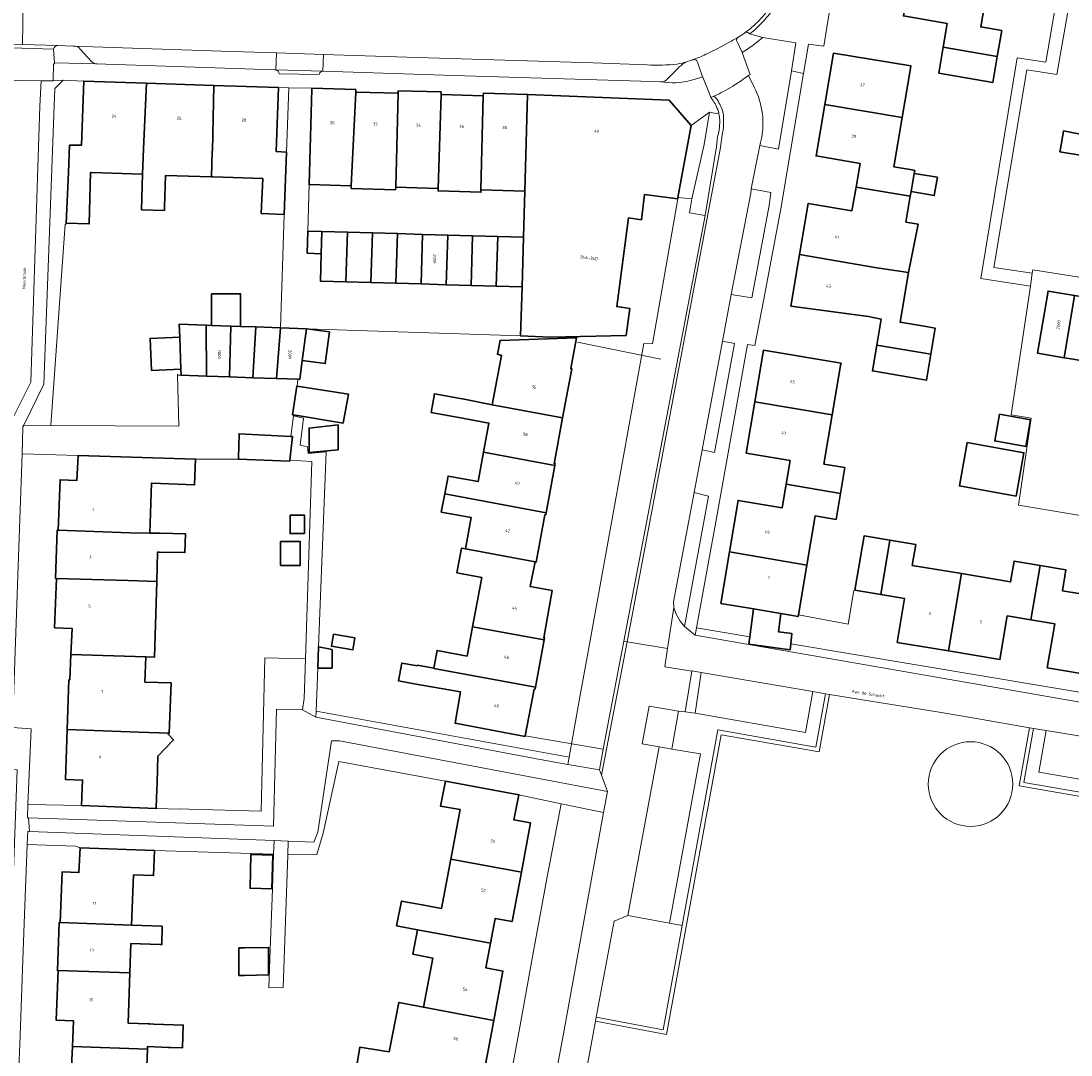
# Model space of a CAD drawing. Header units: metres. Extents: x 197700 to 204338, y 317132 to 325229.
# Tile 1032 of 1056: x 199210 to 199334, y 321686 to 321808. Entities that reach past the tile are written whole.
import ezdxf
from ezdxf.enums import TextEntityAlignment as Align

# ---------------------------------------------------------------- set-up
doc = ezdxf.new("R2010")
doc.units = ezdxf.units.M
for name, color, linetype, lineweight in [('B-WE-GR-BEPLANTING_CULTUUR_BODEMBEDEKKER-GV', 90, 'Continuous', 18), ('B-WE-GR-BEPLANTING_CULTUUR_HEESTERS-GV', 90, 'Continuous', 18), ('B-WE-GR-GROENVOORZIENING-GV', 80, 'Continuous', 18), ('B-WE-IE-TERREINAFSCHEIDING_KUNSTMATIG_HEKWERK-G', 20, 'IE-TERREINAFSCHEIDING-KUNSTMATIG', 18), ('B-WE-OG-BEBOUWING-GV', 7, 'Continuous', 35), ('B-WE-OG-BEBOUWING-T18', 10, 'Continuous', 18), ('B-WE-OG-TERREIN_ERF-GV', 7, 'Continuous', 18), ('B-WE-OG-TOPOGRAFIE-T18', 10, 'Continuous', 18), ('B-WE-VH-VERHARDING_ASFALT-GV', 252, 'Continuous', 18), ('B-WE-VH-VERHARDING_BETONSTRAATSTEEN-GV', 252, 'Continuous', 18), ('B-WE-VH-VERHARDING_TEGEL-GV', 252, 'Continuous', 18)]:
    doc.layers.add(name, color=color, linetype=linetype, lineweight=lineweight)
doc.styles.add('NLCS-ISO-M200-T18', font='NLCS-ISO.ttf', dxfattribs={"height": 0.36})
doc.linetypes.add('IE-TERREINAFSCHEIDING-KUNSTMATIG', pattern='A,4,[82,NLCS.SHX,S=0.75,R=90,X=0,Y=0],4,-2', length=10)

msp = doc.modelspace()

# ---------------------------------------------------------------- linework, layer by layer
at = {"layer": 'B-WE-GR-BEPLANTING_CULTUUR_BODEMBEDEKKER-GV'}
for points in [[(199293.673, 321776.018), (199296.087, 321775.61), (199298.15, 321786.51), (199298.359, 321788.071), (199296.038, 321788.487), (199296.028, 321788.436), (199295.966, 321787.986)], [(199286.38, 321701.661), (199287.856, 321701.392), (199292.068, 321724.528), (199303.647, 321722.499), (199304.788, 321728.807), (199303.307, 321729.049), (199302.437, 321724.234), (199289.402, 321726.516), (199288.206, 321726.657), (199287.445, 321726.753), (199286.66, 321722.249), (199290.03, 321721.707)], [(199286.66, 321722.249), (199287.445, 321726.753), (199283.958, 321727.342), (199283.125, 321722.87), (199285.129, 321722.522)], [(199329.412, 321724.708), (199328.266, 321718.322), (199343.168, 321715.747), (199344.227, 321722.189), (199341.699, 321722.672), (199340.871, 321717.666), (199330.009, 321719.543), (199330.891, 321724.455)]]:
    msp.add_lwpolyline(points, close=True, dxfattribs=at)
at = {"layer": 'B-WE-GR-BEPLANTING_CULTUUR_HEESTERS-GV'}
for points in [[(199297.389, 321806.38, -0.0388853), (199294.964, 321804.613)], [(199296.385, 321800.505, -0.0879579), (199297.351, 321797.325)], [(199297.351, 321797.325, -0.0659408), (199297.31, 321794.944)], [(199297.31, 321794.944, -0.0417484), (199297.053, 321793.63)], [(199326.953, 321718.125, 1), (199316.953, 321718.125)], [(199316.953, 321718.125, -1), (199326.953, 321718.125)], [(199316.953, 321718.125, 1), (199326.953, 321718.125)], [(199326.953, 321718.125, -1), (199316.953, 321718.125)]]:
    msp.add_lwpolyline(points, format="xyb", dxfattribs=at)
for points in [[(199297.053, 321793.63), (199299.27, 321793.17), (199300.769, 321802.465), (199301.3, 321805.755), (199297.389, 321806.38)], [(199294.964, 321804.613), (199295.68, 321802.626), (199295.905, 321802), (199295.761, 321801.916), (199295.703, 321801.885), (199296.385, 321800.505)], [(199336.987, 321677.074), (199342.923, 321711.175), (199343.579, 321715.168), (199327.685, 321717.915), (199328.919, 321724.792), (199322.643, 321725.866), (199318.482, 321726.577), (199305.281, 321728.727), (199304.051, 321721.921), (199292.471, 321723.949), (199286.018, 321688.502), (199277.623, 321690.077), (199274.972, 321675.783)]]:
    msp.add_lwpolyline(points, dxfattribs=at)
for points in [[(199213.238, 321760.515), (199214.922, 321784.33), (199215.04, 321784.325), (199215.045, 321784.423), (199215.324, 321790.442), (199215.44, 321793.64), (199216.868, 321793.672), (199217.119, 321801.231), (199214.679, 321801.353), (199213.694, 321800.36), (199213.597, 321797.261), (199212.414, 321765.401), (199210.034, 321760.561)], [(199290.211, 321757.64), (199291.669, 321757.306), (199294.053, 321770.198), (199292.611, 321770.473)], [(199288.123, 321736.753), (199290.573, 321750), (199290.975, 321752.161), (199289.268, 321752.595), (199286.852, 321739.676), (199286.881, 321739.018), (199287.12, 321738.272), (199287.611, 321737.392)], [(199210.595, 321714.143), (199239.543, 321713.157), (199239.907, 321726.991), (199242.967, 321726.915), (199243.183, 321728.226), (199243.332, 321732.923), (199238.529, 321733.033), (199238.099, 321714.912), (199229.532, 321715.17), (199228.532, 321715.2), (199228.53, 321715.15), (199225.68, 321715.252), (199225.68, 321715.25), (199216.87, 321715.58), (199210.523, 321715.707), (199210.457, 321714.148)], [(199244.594, 321726.758), (199244.566, 321726.034), (199271.058, 321721.023), (199274.338, 321720.453), (199274.496, 321721.314)], [(199241.232, 321709.762), (199241.299, 321709.759), (199244.677, 321709.793), (199245.402, 321712.31), (199247.272, 321720.809), (199259.88, 321718.47), (199268.56, 321716.86), (199273.568, 321715.803), (199278.575, 321714.745), (199279.026, 321717.235), (199247.359, 321723.228), (199246.393, 321723.219), (199244.804, 321712.421), (199244.307, 321711.273), (199241.289, 321711.386)], [(199216.154, 321710.776), (199216.69, 321710.6), (199225.49, 321710.29), (199239.569, 321709.826), (199239.629, 321711.448), (199210.69, 321712.534), (199210.495, 321712.541), (199210.437, 321710.994)]]:
    msp.add_lwpolyline(points, close=True, dxfattribs=at)
at = {"layer": 'B-WE-GR-GROENVOORZIENING-GV'}
for points in [[(199214.072, 321805.436, 0.3362227), (199213.53, 321804.992)], [(199216.692, 321805.021, 0.2186613), (199216.147, 321805.349)], [(199218.689, 321803.257, -0.1958709), (199218.048, 321803.563)], [(199288.364, 321803.499, 0.096922), (199287.834, 321803.171)], [(199289.097, 321803.743, -0.0192385), (199288.364, 321803.499)], [(199289.668, 321803.485, 0.4427585), (199289.229, 321803.774)], [(199287.834, 321803.171, 0.0231), (199287.421, 321802.808)], [(199286.017, 321801.393, -0.208739), (199285.303, 321801.154)], [(199285.303, 321801.154, 0.113664), (199288.964, 321801.354)], [(199288.964, 321801.354, 0.0127723), (199290.28, 321801.721)]]:
    msp.add_lwpolyline(points, format="xyb", dxfattribs=at)
for points in [[(199213.53, 321804.992), (199213.662, 321803.386), (199218.689, 321803.257)], [(199216.147, 321805.349), (199215.878, 321805.374), (199214.072, 321805.436)], [(199218.048, 321803.563), (199216.692, 321805.021)], [(199289.229, 321803.774), (199289.134, 321803.757), (199289.097, 321803.743)], [(199290.28, 321801.721), (199289.668, 321803.485)], [(199287.421, 321802.808), (199286.017, 321801.393)]]:
    msp.add_lwpolyline(points, dxfattribs=at)
for points in [[(199289.017, 321731.458), (199288.206, 321726.657), (199289.402, 321726.516), (199290.092, 321731.324), (199289.025, 321731.503)], [(199287.856, 321701.392), (199285.616, 321689.086), (199277.714, 321690.568), (199277.623, 321690.077), (199286.018, 321688.502), (199292.471, 321723.949), (199304.051, 321721.921), (199305.281, 321728.727), (199304.788, 321728.807), (199303.647, 321722.499), (199292.068, 321724.528)], [(199329.412, 321724.708), (199328.919, 321724.792), (199327.685, 321717.915), (199343.579, 321715.168), (199344.718, 321722.095), (199344.227, 321722.189), (199343.168, 321715.747), (199328.266, 321718.322)], [(199281.43, 321702.588), (199279.82, 321701.923), (199277.714, 321690.568), (199285.616, 321689.086), (199287.856, 321701.392), (199286.38, 321701.661)]]:
    msp.add_lwpolyline(points, close=True, dxfattribs=at)
at = {"layer": 'B-WE-IE-TERREINAFSCHEIDING_KUNSTMATIG_HEKWERK-G'}
for points in [[(199213.238, 321760.515), (199214.922, 321784.33)], [(199275.47, 321770.38), (199285.333, 321768.355)], [(199228.214, 321766.576), (199228.217, 321766.461)], [(199228.217, 321766.461), (199228.35, 321760.43)], [(199242.332, 321765.168), (199242.43, 321765.978)], [(199241.609, 321759.21), (199241.906, 321761.654)], [(199241.906, 321761.654), (199241.919, 321761.76)], [(199228.35, 321760.43), (199213.238, 321760.515)], [(199209.82, 321757.174), (199216.44, 321756.96)], [(199301.605, 321738.138), (199307.499, 321737.011), (199308.162, 321741.028)], [(199269.306, 321723.842), (199278.514, 321722.25)], [(199210.437, 321710.994), (199216.154, 321710.776)]]:
    msp.add_lwpolyline(points, dxfattribs=at)
at = {"layer": 'B-WE-OG-BEBOUWING-GV'}
for points in [[(199318.733, 321805.23), (199325.121, 321804.15), (199325.64, 321807.21), (199323.17, 321807.63), (199324.155, 321813.451), (199315.045, 321815.001), (199314.01, 321808.93), (199319.2, 321808.03)], [(199304.724, 321798.451), (199313.867, 321796.93), (199313.869, 321796.939), (199314.852, 321802.731), (199314.86, 321802.781), (199314.9, 321803.02), (199305.75, 321804.53)], [(199325.121, 321804.15), (199318.733, 321805.23), (199318.22, 321802.16), (199324.6, 321801.08)], [(199217.929, 321790.412), (199218.022, 321790.411), (199224.068, 321790.237), (199224.18, 321793.24), (199224.517, 321800.985), (199217.119, 321801.231), (199216.868, 321793.672), (199215.44, 321793.64), (199215.324, 321790.442), (199215.045, 321784.423), (199217.762, 321784.349)], [(199224.18, 321793.24), (199224.068, 321790.237), (199223.946, 321786.02), (199226.662, 321785.942), (199226.674, 321786.368), (199226.78, 321790.06), (199232.22, 321789.904), (199232.28, 321793), (199232.34, 321793), (199232.51, 321800.72), (199224.517, 321800.985)], [(199240.82, 321785.48), (199241.08, 321792.85), (199239.874, 321792.896), (199240.125, 321800.468), (199232.51, 321800.72), (199232.34, 321793), (199232.28, 321793), (199232.22, 321789.904), (199232.418, 321789.898), (199238.27, 321789.73), (199238.09, 321785.58)], [(199249.279, 321800.233), (199244.08, 321800.38), (199244.077, 321800.287), (199243.76, 321789), (199248.75, 321788.851), (199249.265, 321799.933)], [(199248.736, 321788.551), (199253.985, 321788.394), (199253.993, 321788.694), (199254.282, 321799.791), (199249.265, 321799.933), (199248.75, 321788.851)], [(199253.993, 321788.694), (199259.016, 321788.544), (199259.352, 321799.648), (199259.361, 321799.949), (199254.29, 321800.092), (199254.282, 321799.791)], [(199259.016, 321788.544), (199259.007, 321788.244), (199264.069, 321788.093), (199264.076, 321788.393), (199264.353, 321799.507), (199259.352, 321799.648)], [(199264.076, 321788.393), (199269.255, 321788.238), (199269.58, 321799.66), (199264.36, 321799.807), (199264.353, 321799.507)], [(199269.58, 321799.66), (199269.255, 321788.238), (199269.1, 321782.79), (199268.93, 321776.9), (199268.76, 321771.11), (199272.261, 321770.969), (199281.24, 321771.16), (199281.66, 321774.36), (199280.12, 321774.57), (199281.5, 321785.06), (199283.05, 321784.85), (199283.41, 321787.82), (199287.34, 321787.3), (199287.368, 321787.457), (199288.91, 321795.98), (199286.832, 321798.37), (199286.31, 321798.97)], [(199304.724, 321798.451), (199303.7, 321792.38), (199308.89, 321791.5), (199308.414, 321788.699), (199314.83, 321787.62), (199314.924, 321788.172), (199315.29, 321790.327), (199315.35, 321790.68), (199315.07, 321790.729), (199312.88, 321791.11), (199313.867, 321796.93)], [(199333.947, 321795.152), (199332.954, 321795.334), (199332.616, 321793.436), (199332.519, 321792.856), (199334.905, 321792.459), (199334.994, 321792.983), (199335.345, 321794.895)], [(199315.29, 321790.327), (199314.924, 321788.172), (199317.665, 321787.706), (199318.04, 321789.86)], [(199308.414, 321788.699), (199307.94, 321785.91), (199302.76, 321786.78), (199301.743, 321780.749), (199310.857, 321779.141), (199314.622, 321778.604), (199315.749, 321784.337), (199314.31, 321784.56), (199314.83, 321787.62)], [(199245.26, 321783.44), (199243.614, 321783.485), (199243.543, 321780.872), (199245.188, 321780.827)], [(199248.12, 321777.503), (199248.28, 321783.358), (199245.26, 321783.44), (199245.188, 321780.827), (199245.1, 321777.59)], [(199251.07, 321777.417), (199251.24, 321783.277), (199248.28, 321783.358), (199248.12, 321777.503)], [(199254.03, 321777.331), (199254.2, 321783.196), (199251.24, 321783.277), (199251.07, 321777.417)], [(199254.2, 321783.196), (199254.03, 321777.331), (199256.99, 321777.246), (199257.17, 321783.115)], [(199257.17, 321783.115), (199256.99, 321777.246), (199259.95, 321777.16), (199260.16, 321783.034)], [(199262.91, 321777.074), (199263.09, 321782.954), (199260.16, 321783.034), (199259.95, 321777.16)], [(199265.87, 321776.989), (199266.06, 321782.873), (199263.09, 321782.954), (199262.91, 321777.074)], [(199266.06, 321782.873), (199265.87, 321776.989), (199268.93, 321776.9), (199269.1, 321782.79)], [(199300.71, 321774.62), (199309.891, 321773.41), (199311.37, 321773.1), (199310.864, 321770.029), (199317.264, 321768.949), (199317.78, 321772.02), (199316.458, 321772.243), (199313.631, 321772.719), (199314.622, 321778.604), (199310.857, 321779.141), (199301.743, 321780.749)], [(199232.22, 321776.083), (199232.22, 321772.358), (199234.515, 321772.273), (199235.644, 321772.231), (199235.652, 321776.083)], [(199334.262, 321775.878), (199331.122, 321776.408), (199329.883, 321769.062), (199333.02, 321768.533)], [(199336.106, 321768.013), (199337.347, 321775.358), (199334.262, 321775.878), (199333.02, 321768.533), (199334.077, 321768.355)], [(199228.64, 321766.47), (199231.618, 321766.364), (199231.597, 321772.381), (199228.41, 321772.5), (199228.468, 321770.971), (199228.613, 321767.19)], [(199231.618, 321766.364), (199234.366, 321766.266), (199234.515, 321772.273), (199232.22, 321772.358), (199231.597, 321772.381)], [(199234.366, 321766.266), (199237.114, 321766.168), (199237.462, 321772.163), (199235.644, 321772.231), (199234.515, 321772.273)], [(199237.114, 321766.168), (199239.892, 321766.069), (199240.392, 321772.054), (199237.462, 321772.163)], [(199240.392, 321772.054), (199239.892, 321766.069), (199242.43, 321765.978), (199242.66, 321765.97), (199242.954, 321768.189), (199243.45, 321771.94)], [(199242.954, 321768.189), (199245.658, 321767.832), (199246.154, 321771.582), (199243.45, 321771.94)], [(199228.468, 321770.971), (199224.967, 321770.815), (199225.136, 321767.035), (199228.613, 321767.19)], [(199265.42, 321762.96), (199273.731, 321761.403), (199274.8, 321767.23), (199274.69, 321767.24), (199275.38, 321770.89), (199266.34, 321770.58), (199266.03, 321768.94), (199266.49, 321768.8)], [(199317.264, 321768.949), (199310.864, 321770.029), (199310.36, 321766.97), (199316.75, 321765.89)], [(199296.45, 321763.33), (199305.607, 321761.78), (199306.596, 321767.609), (199306.64, 321767.87), (199297.47, 321769.41)], [(199242.332, 321765.168), (199242.325, 321765.169), (199241.793, 321761.781), (199241.919, 321761.76), (199247.78, 321760.804), (199248.404, 321764.239)], [(199264.384, 321757.361), (199272.809, 321755.784), (199272.85, 321756.01), (199272.74, 321756), (199273.731, 321761.403), (199265.42, 321762.96), (199261.885, 321763.667), (199261.864, 321763.671), (199258.582, 321764.269), (199258.179, 321762.058), (199260.555, 321761.625), (199261.46, 321761.46), (199265.02, 321760.8)], [(199296.45, 321763.33), (199295.43, 321757.25), (199300.62, 321756.37), (199300.145, 321753.569), (199306.564, 321752.481), (199307.08, 321755.56), (199304.62, 321755.96), (199305.607, 321761.78)], [(199325.384, 321761.843), (199324.818, 321758.697), (199328.488, 321758.037), (199329.054, 321761.182)], [(199247.206, 321760.584), (199243.749, 321760.219), (199243.749, 321757.313), (199247.206, 321757.656)], [(199241.609, 321759.21), (199235.48, 321759.54), (199235.424, 321756.708), (199235.42, 321756.53), (199241.46, 321756.31), (199241.474, 321756.431), (199241.8, 321759.2)], [(199272.809, 321755.784), (199264.384, 321757.361), (199263.74, 321753.88), (199260.18, 321754.54), (199259.788, 321752.428), (199271.778, 321750.174)], [(199321.569, 321758.503), (199320.647, 321753.365), (199327.341, 321752.164), (199328.263, 321757.302)], [(199225.29, 321756.68), (199216.44, 321756.96), (199216.312, 321754.024), (199214.314, 321754.098), (199214.093, 321748.138), (199222.55, 321747.81), (199224.938, 321747.797), (199225.121, 321753.69), (199225.16, 321753.69), (199230.227, 321753.487), (199230.341, 321756.548)], [(199270.48, 321744.38), (199270.61, 321744.36), (199271.63, 321749.97), (199271.74, 321749.97), (199271.778, 321750.174), (199259.788, 321752.428), (199259.39, 321750.28), (199262.93, 321749.63), (199262.251, 321745.933)], [(199293.46, 321745.57), (199302.597, 321744.011), (199303.58, 321749.83), (199306.05, 321749.42), (199306.564, 321752.481), (199300.145, 321753.569), (199299.67, 321750.77), (199294.48, 321751.65)], [(199241.51, 321749.916), (199241.51, 321747.735), (199243.205, 321747.735), (199243.205, 321749.916)], [(199226.09, 321745.55), (199229.075, 321745.486), (199229.14, 321747.711), (199226.16, 321747.79), (199225.046, 321747.796), (199224.938, 321747.797), (199222.55, 321747.81), (199214.093, 321748.138), (199213.993, 321748.142), (199213.782, 321742.447), (199213.882, 321742.444), (199222.367, 321742.18), (199225.74, 321742.066), (199225.836, 321745.557)], [(199308.28, 321741.06), (199311.357, 321740.536), (199312.425, 321746.95), (199309.36, 321747.47)], [(199240.391, 321746.799), (199240.391, 321743.984), (199242.711, 321743.984), (199242.711, 321746.799)], [(199313.27, 321734.88), (199319.359, 321733.864), (199320.88, 321743), (199315.07, 321743.98), (199315.49, 321746.43), (199312.425, 321746.95), (199311.357, 321740.536), (199314.15, 321740.06)], [(199270.48, 321744.38), (199262.251, 321745.933), (199261.79, 321746.02), (199261.79, 321746.018), (199261.24, 321743.09), (199264.16, 321742.54), (199263.075, 321736.719), (199271.558, 321735.191), (199271.6, 321735.42), (199271.49, 321735.41), (199272.49, 321741.02), (199269.89, 321741.48)], [(199302.597, 321744.011), (199293.46, 321745.57), (199292.44, 321739.49), (199296.307, 321738.829), (199299.511, 321738.282), (199299.757, 321738.24), (199301.57, 321737.93), (199301.605, 321738.138)], [(199320.88, 321743), (199319.359, 321733.864), (199325.43, 321732.85), (199326.3, 321738.01), (199329.1, 321737.54), (199330.17, 321743.96), (199327.11, 321744.48), (199326.69, 321742.02)], [(199330.17, 321743.96), (199329.1, 321737.54), (199331.9, 321737.07), (199331.03, 321731.88), (199337.109, 321730.855), (199338.64, 321740), (199335.134, 321740.591), (199334.977, 321740.617), (199332.82, 321740.98), (199333.23, 321743.44)], [(199215.6, 321733.448), (199224.455, 321733.17), (199225.464, 321733.122), (199225.74, 321742.066), (199222.367, 321742.18), (199213.882, 321742.444), (199213.666, 321736.605), (199215.734, 321736.528)], [(199295.866, 321735.523), (199295.752, 321734.66), (199300.613, 321734.012), (199300.694, 321734.713), (199300.833, 321735.924), (199299.261, 321736.105), (199299.511, 321738.282), (199296.307, 321738.829)], [(199270.522, 321729.587), (199271.558, 321735.191), (199263.075, 321736.719), (199262.43, 321733.26), (199258.88, 321733.92), (199258.52, 321731.84), (199258.51, 321731.78)], [(199246.634, 321735.836), (199246.398, 321734.412), (199248.92, 321733.994), (199249.156, 321735.418)], [(199246.471, 321731.837), (199246.471, 321734.021), (199244.883, 321734.338), (199244.788, 321731.837)], [(199215.155, 321724.56), (199223.635, 321724.28), (199227.234, 321724.141), (199227.448, 321730.078), (199224.34, 321730.19), (199224.455, 321733.17), (199215.6, 321733.448), (199215.47, 321730.45), (199215.36, 321730.46)], [(199270.522, 321729.587), (199258.51, 321731.78), (199258.52, 321731.84), (199256.58, 321732.2), (199256.562, 321732.105), (199254.709, 321732.435), (199254.331, 321730.318), (199256.17, 321729.99), (199261.66, 321729.01), (199261.01, 321725.31), (199269.29, 321723.76), (199269.306, 321723.842), (199270.37, 321729.35), (199270.48, 321729.36)], [(199223.635, 321724.28), (199215.155, 321724.56), (199214.95, 321718.67), (199216.98, 321718.59), (199216.87, 321715.58), (199225.68, 321715.25), (199225.68, 321715.252), (199225.735, 321716.529), (199225.81, 321718.26), (199225.868, 321721.404), (199227.736, 321723.347), (199227.092, 321724.008), (199227.234, 321724.141)], [(199268.859, 321707.722), (199269.95, 321713.53), (199267.96, 321713.9), (199268.56, 321716.86), (199259.88, 321718.47), (199259.29, 321715.53), (199261.62, 321715.1), (199260.525, 321709.261)], [(199225.49, 321710.29), (199216.69, 321710.6), (199216.546, 321707.652), (199214.558, 321707.73), (199214.324, 321701.754), (199222.78, 321701.46), (199223, 321707.38), (199225.38, 321707.3)], [(199236.885, 321709.784), (199236.781, 321705.815), (199239.347, 321705.748), (199239.452, 321709.717)], [(199265.219, 321699.303), (199265.77, 321702.24), (199267.76, 321701.87), (199268.859, 321707.722), (199260.525, 321709.261), (199259.43, 321703.42), (199257.12, 321703.85), (199256.199, 321704.019), (199255.804, 321704.091), (199254.697, 321704.294), (199254.102, 321701.383), (199256.572, 321700.91)], [(199226.38, 321701.33), (199222.78, 321701.46), (199214.324, 321701.754), (199214.202, 321701.758), (199213.998, 321696.08), (199214.101, 321696.077), (199222.57, 321695.8), (199222.7, 321699.29), (199226.131, 321699.158), (199226.33, 321699.15)], [(199256.572, 321700.91), (199256.03, 321698), (199258.37, 321697.56), (199257.267, 321691.745), (199265.582, 321690.192), (199266.67, 321696.01), (199264.67, 321696.38), (199265.219, 321699.303)], [(199236.123, 321698.753), (199235.469, 321698.753), (199235.469, 321695.505), (199236.123, 321695.505), (199238.969, 321695.557), (199238.969, 321698.805)], [(199215.779, 321687.091), (199224.635, 321686.79), (199224.646, 321687.082), (199227.12, 321686.989), (199227.361, 321686.98), (199228.778, 321686.926), (199228.88, 321689.624), (199225.386, 321689.756), (199224.912, 321689.774), (199224.75, 321689.78), (199222.35, 321689.87), (199222.57, 321695.8), (199214.101, 321696.077), (199213.871, 321690.201), (199215.922, 321690.12)], [(199261.346, 321681.901), (199261.89, 321684.83), (199264.49, 321684.35), (199265.582, 321690.192), (199257.267, 321691.745), (199254.367, 321692.305), (199253.24, 321686.47), (199249.774, 321687.01), (199249.302, 321684.127), (199250.415, 321683.945), (199252.689, 321683.53)], [(199215.251, 321678.179), (199223.81, 321677.89), (199227.41, 321677.76), (199227.642, 321683.671), (199227.236, 321683.688), (199226.996, 321683.698), (199224.52, 321683.8), (199224.635, 321686.79), (199215.779, 321687.091), (199215.37, 321678.4), (199215.26, 321678.41)]]:
    msp.add_lwpolyline(points, close=True, dxfattribs=at)
at = {"layer": 'B-WE-OG-TERREIN_ERF-GV'}
for points in [[(199344.918, 321748.211), (199327.615, 321751.103), (199329.141, 321761.392), (199326.759, 321761.787), (199329.059, 321776.976), (199323.159, 321777.881), (199327.484, 321803.979), (199330.869, 321803.467), (199336.769, 321838.001)], [(199338.409, 321837.67), (199332.14, 321801.994), (199328.608, 321802.548), (199324.717, 321779.211), (199329.248, 321778.544), (199329.312, 321778.917), (199340.778, 321777.104)], [(199305.404, 321810.216), (199304.975, 321807.554), (199304.62, 321805.352), (199302.795, 321805.608), (199302.216, 321802.149), (199300.674, 321792.942), (199299.532, 321786.148), (199297.47, 321775.252), (199296.466, 321769.979), (199295.602, 321770.103), (199292.001, 321750), (199289.558, 321736.581), (199295.866, 321735.523), (199296.307, 321738.829), (199292.44, 321739.49), (199293.46, 321745.57), (199294.48, 321751.65), (199299.67, 321750.77), (199300.145, 321753.569), (199300.62, 321756.37), (199295.43, 321757.25), (199296.45, 321763.33), (199297.47, 321769.41), (199306.64, 321767.87), (199306.596, 321767.609), (199305.607, 321761.78), (199304.62, 321755.96), (199307.08, 321755.56), (199306.564, 321752.481), (199306.05, 321749.42), (199303.58, 321749.83), (199302.597, 321744.011), (199301.605, 321738.138), (199301.57, 321737.93), (199299.757, 321738.24), (199299.511, 321738.282), (199299.261, 321736.105), (199300.833, 321735.924), (199300.694, 321734.713), (199345.627, 321727.176)], [(199334.905, 321792.459), (199332.519, 321792.856), (199332.616, 321793.436), (199332.954, 321795.334), (199333.947, 321795.152)], [(199337.109, 321730.855), (199331.03, 321731.88), (199331.9, 321737.07), (199329.1, 321737.54), (199326.3, 321738.01), (199325.43, 321732.85), (199319.359, 321733.864), (199313.27, 321734.88), (199314.15, 321740.06), (199311.357, 321740.536), (199308.28, 321741.06), (199309.36, 321747.47), (199312.425, 321746.95), (199315.49, 321746.43), (199315.07, 321743.98), (199320.88, 321743), (199326.69, 321742.02), (199327.11, 321744.48), (199330.17, 321743.96), (199333.23, 321743.44), (199332.82, 321740.98), (199334.977, 321740.617)], [(199249.302, 321684.127), (199249.774, 321687.01), (199253.24, 321686.47), (199254.367, 321692.305), (199257.267, 321691.745), (199258.37, 321697.56), (199256.03, 321698), (199256.572, 321700.91), (199254.102, 321701.383), (199254.697, 321704.294), (199255.804, 321704.091), (199256.199, 321704.019), (199257.12, 321703.85), (199259.43, 321703.42), (199260.525, 321709.261), (199261.62, 321715.1), (199259.29, 321715.53), (199259.88, 321718.47), (199247.272, 321720.809), (199245.402, 321712.31), (199244.677, 321709.793), (199241.299, 321709.759), (199241.232, 321709.762), (199240.677, 321694.081), (199238.989, 321694.04), (199239.155, 321698.566), (199239.417, 321705.686), (199239.569, 321709.826), (199225.49, 321710.29), (199225.38, 321707.3), (199223, 321707.38), (199222.78, 321701.46), (199226.38, 321701.33), (199226.33, 321699.15), (199226.131, 321699.158), (199222.7, 321699.29), (199222.57, 321695.8), (199222.35, 321689.87), (199224.75, 321689.78), (199224.912, 321689.774), (199225.386, 321689.756), (199228.88, 321689.624), (199228.778, 321686.926), (199227.361, 321686.98), (199227.12, 321686.989), (199224.646, 321687.082), (199224.635, 321686.79), (199224.52, 321683.8)], [(199267.09, 321680.82), (199268.7, 321689.61), (199270.29, 321698.36), (199271.9, 321707.16), (199273.568, 321715.803), (199268.56, 321716.86), (199267.96, 321713.9), (199269.95, 321713.53), (199268.859, 321707.722), (199267.76, 321701.87), (199265.77, 321702.24), (199265.219, 321699.303), (199264.67, 321696.38), (199266.67, 321696.01), (199265.582, 321690.192), (199264.49, 321684.35)], [(199215.37, 321678.4), (199215.779, 321687.091), (199215.922, 321690.12), (199213.871, 321690.201), (199214.101, 321696.077), (199213.998, 321696.08), (199214.202, 321701.758), (199214.324, 321701.754), (199214.558, 321707.73), (199216.546, 321707.652), (199216.69, 321710.6), (199216.154, 321710.776), (199210.437, 321710.994), (199210.084, 321701.625), (199209.88, 321696.232), (199209.586, 321688.413), (199209.216, 321678.618)]]:
    msp.add_lwpolyline(points, dxfattribs=at)
for points in [[(199321.743, 321823.011), (199322.25, 321826.08), (199328.65, 321824.99), (199328.13, 321821.92), (199327.61, 321818.85), (199325.14, 321819.27), (199324.155, 321813.451), (199323.17, 321807.63), (199325.64, 321807.21), (199325.121, 321804.15), (199324.6, 321801.08), (199318.22, 321802.16), (199318.733, 321805.23), (199319.2, 321808.03), (199314.01, 321808.93), (199315.045, 321815.001), (199316.08, 321821.07), (199321.28, 321820.21)], [(199301.743, 321780.749), (199302.76, 321786.78), (199307.94, 321785.91), (199308.414, 321788.699), (199308.89, 321791.5), (199303.7, 321792.38), (199304.724, 321798.451), (199305.75, 321804.53), (199314.9, 321803.02), (199314.86, 321802.781), (199314.852, 321802.731), (199313.869, 321796.939), (199313.867, 321796.93), (199312.88, 321791.11), (199315.07, 321790.729), (199315.35, 321790.68), (199315.29, 321790.327), (199318.04, 321789.86), (199317.665, 321787.706), (199314.924, 321788.172), (199314.83, 321787.62), (199314.31, 321784.56), (199315.749, 321784.337), (199314.622, 321778.604), (199313.631, 321772.719), (199316.458, 321772.243), (199317.78, 321772.02), (199317.264, 321768.949), (199316.75, 321765.89), (199310.36, 321766.97), (199310.864, 321770.029), (199311.37, 321773.1), (199309.891, 321773.41), (199300.71, 321774.62)], [(199240.125, 321800.468), (199239.874, 321792.896), (199241.08, 321792.85), (199241.349, 321800.441)], [(199228.35, 321760.43), (199228.217, 321766.461), (199228.64, 321766.47), (199228.613, 321767.19), (199225.136, 321767.035), (199224.967, 321770.815), (199228.468, 321770.971), (199228.41, 321772.5), (199231.597, 321772.381), (199232.22, 321772.358), (199232.22, 321776.083), (199235.652, 321776.083), (199235.644, 321772.231), (199237.462, 321772.163), (199240.392, 321772.054), (199240.82, 321785.48), (199238.09, 321785.58), (199238.27, 321789.73), (199232.418, 321789.898), (199232.22, 321789.904), (199226.78, 321790.06), (199226.674, 321786.368), (199226.662, 321785.942), (199223.946, 321786.02), (199224.068, 321790.237), (199218.022, 321790.411), (199217.929, 321790.412), (199217.762, 321784.349), (199215.045, 321784.423), (199215.04, 321784.325), (199214.922, 321784.33), (199213.238, 321760.515)], [(199251.24, 321783.277), (199254.2, 321783.196), (199257.17, 321783.115), (199260.16, 321783.034), (199263.09, 321782.954), (199266.06, 321782.873), (199269.1, 321782.79), (199269.255, 321788.238), (199264.076, 321788.393), (199264.069, 321788.093), (199259.007, 321788.244), (199259.016, 321788.544), (199253.993, 321788.694), (199253.985, 321788.394), (199248.736, 321788.551), (199248.75, 321788.851), (199243.76, 321789), (199243.614, 321783.485), (199245.26, 321783.44), (199248.28, 321783.358)], [(199242.43, 321765.978), (199242.332, 321765.168), (199248.404, 321764.239), (199247.78, 321760.804), (199241.919, 321761.76), (199241.906, 321761.654), (199243.079, 321761.374), (199242.687, 321758.189), (199243.573, 321757.978), (199243.641, 321757.206), (199245.764, 321757.393), (199244.883, 321734.338), (199246.471, 321734.021), (199246.471, 321731.837), (199244.788, 321731.837), (199244.594, 321726.758), (199274.496, 321721.314), (199275.82, 321728.62), (199276.84, 321734.24), (199278.42, 321742.93), (199281.49, 321759.95), (199283.34, 321770.2), (199284.34, 321770.16), (199287.34, 321787.3), (199283.41, 321787.82), (199283.05, 321784.85), (199281.5, 321785.06), (199280.12, 321774.57), (199281.66, 321774.36), (199281.24, 321771.16), (199272.261, 321770.969), (199268.76, 321771.11), (199243.45, 321771.94), (199246.154, 321771.582), (199245.658, 321767.832), (199242.954, 321768.189), (199242.66, 321765.97)], [(199287.368, 321787.457), (199287.34, 321787.3), (199284.34, 321770.16), (199283.34, 321770.2), (199281.49, 321759.95), (199278.42, 321742.93), (199276.84, 321734.24), (199275.82, 321728.62), (199274.496, 321721.314), (199274.338, 321720.453), (199278.085, 321719.801), (199278.514, 321722.25), (199280.957, 321735.001), (199290.598, 321785.327), (199288.724, 321785.639), (199289.005, 321787.325)], [(199271.558, 321735.191), (199270.522, 321729.587), (199270.48, 321729.36), (199270.37, 321729.35), (199269.306, 321723.842), (199269.29, 321723.76), (199261.01, 321725.31), (199261.66, 321729.01), (199256.17, 321729.99), (199254.331, 321730.318), (199254.709, 321732.435), (199256.562, 321732.105), (199256.58, 321732.2), (199258.52, 321731.84), (199258.88, 321733.92), (199262.43, 321733.26), (199263.075, 321736.719), (199264.16, 321742.54), (199261.24, 321743.09), (199261.79, 321746.018), (199261.79, 321746.02), (199262.251, 321745.933), (199262.93, 321749.63), (199259.39, 321750.28), (199259.788, 321752.428), (199260.18, 321754.54), (199263.74, 321753.88), (199264.384, 321757.361), (199265.02, 321760.8), (199261.46, 321761.46), (199260.555, 321761.625), (199258.179, 321762.058), (199258.582, 321764.269), (199261.864, 321763.671), (199261.885, 321763.667), (199265.42, 321762.96), (199266.49, 321768.8), (199266.03, 321768.94), (199266.34, 321770.58), (199275.38, 321770.89), (199274.69, 321767.24), (199274.8, 321767.23), (199273.731, 321761.403), (199272.74, 321756), (199272.85, 321756.01), (199272.809, 321755.784), (199271.778, 321750.174), (199271.74, 321749.97), (199271.63, 321749.97), (199270.61, 321744.36), (199270.48, 321744.38), (199269.89, 321741.48), (199272.49, 321741.02), (199271.49, 321735.41), (199271.6, 321735.42)], [(199325.384, 321761.843), (199329.054, 321761.182), (199328.488, 321758.037), (199324.818, 321758.697)], [(199247.206, 321760.584), (199247.206, 321757.656), (199243.749, 321757.313), (199243.749, 321760.219)], [(199321.569, 321758.503), (199328.263, 321757.302), (199327.341, 321752.164), (199320.647, 321753.365)], [(199209.326, 321742.797), (199208.708, 321724.801), (199210.9, 321724.659), (199210.523, 321715.707), (199216.87, 321715.58), (199216.98, 321718.59), (199214.95, 321718.67), (199215.155, 321724.56), (199215.36, 321730.46), (199215.47, 321730.45), (199215.6, 321733.448), (199215.734, 321736.528), (199213.666, 321736.605), (199213.882, 321742.444), (199213.782, 321742.447), (199213.993, 321748.142), (199214.093, 321748.138), (199214.314, 321754.098), (199216.312, 321754.024), (199216.44, 321756.96), (199209.82, 321757.174)], [(199243.332, 321732.923), (199244.074, 321756.255), (199241.474, 321756.431), (199241.46, 321756.31), (199235.42, 321756.53), (199230.341, 321756.548), (199230.227, 321753.487), (199225.16, 321753.69), (199225.121, 321753.69), (199224.938, 321747.797), (199225.046, 321747.796), (199226.16, 321747.79), (199229.14, 321747.711), (199229.075, 321745.486), (199226.09, 321745.55), (199225.836, 321745.557), (199225.74, 321742.066), (199225.464, 321733.122), (199224.455, 321733.17), (199224.34, 321730.19), (199227.448, 321730.078), (199227.234, 321724.141), (199227.092, 321724.008), (199227.736, 321723.347), (199225.868, 321721.404), (199225.81, 321718.26), (199225.735, 321716.529), (199225.68, 321715.252), (199228.53, 321715.15), (199228.532, 321715.2), (199229.532, 321715.17), (199238.099, 321714.912), (199238.529, 321733.033)], [(199241.51, 321749.916), (199243.205, 321749.916), (199243.205, 321747.735), (199241.51, 321747.735)], [(199240.391, 321746.799), (199242.711, 321746.799), (199242.711, 321743.984), (199240.391, 321743.984)], [(199318.613, 321730.638), (199344.413, 321726.136), (199345.627, 321727.176), (199300.694, 321734.713), (199300.613, 321734.012), (199295.752, 321734.66), (199295.866, 321735.523), (199289.558, 321736.581), (199289.405, 321735.741), (199306.811, 321732.698)], [(199246.634, 321735.836), (199249.156, 321735.418), (199248.92, 321733.994), (199246.398, 321734.412)], [(199278.575, 321714.745), (199273.568, 321715.803), (199271.9, 321707.16), (199270.29, 321698.36), (199268.7, 321689.61), (199267.09, 321680.82), (199265.49, 321672.05), (199263.19, 321659.48), (199248.01, 321662.27), (199248.23, 321663.45), (199239.391, 321665.098), (199239.355, 321663.796), (199239.79, 321663.796), (199243.014, 321663.311), (199252.864, 321660.942), (199258.504, 321659.654), (199263.752, 321658.455), (199266.102, 321657.925), (199266.921, 321661.556), (199268.465, 321661.17), (199269.486, 321665.256), (199270.931, 321673.114), (199273.843, 321688.603)], [(199236.885, 321709.784), (199239.452, 321709.717), (199239.347, 321705.748), (199236.781, 321705.815)], [(199236.123, 321695.505), (199235.469, 321695.505), (199235.469, 321698.753), (199236.123, 321698.753), (199238.969, 321698.805), (199238.969, 321695.557)]]:
    msp.add_lwpolyline(points, close=True, dxfattribs=at)
at = {"layer": 'B-WE-VH-VERHARDING_ASFALT-GV'}
for points in [[(199193.317, 321806.053), (199202.217, 321805.821), (199206.883, 321805.657), (199206.977, 321805.653), (199209.857, 321805.565), (199209.964, 321810.734), (199209.885, 321810.737)], [(199222.909, 321810.311), (199213.036, 321810.613), (199209.964, 321810.734), (199209.857, 321805.565), (199214.072, 321805.436), (199215.878, 321805.374), (199233.412, 321804.772), (199239.913, 321804.563), (199245.453, 321804.385), (199256.553, 321804.03), (199277.352, 321803.378), (199283.718, 321803.149)], [(199294.47, 321806.412), (199294.878, 321806.659)], [(199289.097, 321803.743), (199289.134, 321803.757), (199289.163, 321803.768)]]:
    msp.add_lwpolyline(points, dxfattribs=at)
for points in [[(199296.754, 321808.184, 0.0500967), (199298.283, 321810.047)], [(199295.329, 321806.978, 0.0340663), (199296.754, 321808.184)], [(199293.233, 321805.704, 0.0083528), (199294.47, 321806.412)], [(199294.878, 321806.659, 0.0105256), (199295.329, 321806.978)], [(199289.163, 321803.768, 0.0354103), (199290.881, 321804.513)], [(199290.881, 321804.513, 0.0173015), (199293.233, 321805.704)], [(199287.281, 321803.253, 0.0282981), (199288.364, 321803.499)], [(199288.364, 321803.499, 0.0192385), (199289.097, 321803.743)], [(199283.718, 321803.149, 0.04156), (199287.281, 321803.253)]]:
    msp.add_lwpolyline(points, format="xyb", dxfattribs=at)
msp.add_lwpolyline([(199234.366, 321766.266), (199231.618, 321766.364), (199228.64, 321766.47), (199228.217, 321766.461), (199228.35, 321760.43), (199213.238, 321760.515), (199210.034, 321760.561), (199209.93, 321760.371), (199209.82, 321757.174), (199216.44, 321756.96), (199225.29, 321756.68), (199230.341, 321756.548), (199235.42, 321756.53), (199235.424, 321756.708), (199235.48, 321759.54), (199241.609, 321759.21), (199241.906, 321761.654), (199241.919, 321761.76), (199241.793, 321761.781), (199242.325, 321765.169), (199242.332, 321765.168), (199242.43, 321765.978), (199239.892, 321766.069), (199237.114, 321766.168)], close=True, dxfattribs=at)
at = {"layer": 'B-WE-VH-VERHARDING_BETONSTRAATSTEEN-GV'}
for points in [[(199295.825, 321806.804), (199297.389, 321806.38), (199301.3, 321805.755), (199300.769, 321802.465), (199302.216, 321802.149), (199302.795, 321805.608), (199304.62, 321805.352), (199304.975, 321807.554), (199305.404, 321810.216)], [(199295.703, 321801.885), (199295.761, 321801.916), (199295.905, 321802), (199295.68, 321802.626), (199294.964, 321804.613), (199294.398, 321805.811)], [(199214.072, 321805.436), (199209.857, 321805.565), (199206.977, 321805.653), (199206.883, 321805.657)], [(199207.299, 321805.203), (199213.53, 321804.992)], [(199218.689, 321803.257), (199219.725, 321803.234), (199239.667, 321802.568), (199239.837, 321802.563), (199239.913, 321804.563), (199233.412, 321804.772), (199215.878, 321805.374), (199216.147, 321805.349)], [(199216.692, 321805.021), (199218.048, 321803.563)], [(199283.718, 321803.149), (199277.352, 321803.378), (199256.553, 321804.03), (199245.453, 321804.385), (199245.388, 321802.406), (199260.865, 321801.879), (199284.276, 321801.189), (199285.303, 321801.154)], [(199289.163, 321803.768), (199289.134, 321803.757), (199289.229, 321803.774)], [(199289.668, 321803.485), (199290.28, 321801.721), (199290.322, 321801.716), (199291.035, 321799.853), (199291.259, 321799.277), (199291.589, 321799.433), (199291.678, 321799.475)], [(199245.388, 321802.406), (199239.837, 321802.563)], [(199240.204, 321802.106), (199244.937, 321802.015)], [(199286.017, 321801.393), (199287.421, 321802.808)], [(199209.326, 321742.797), (199209.82, 321757.174), (199209.93, 321760.371), (199210.034, 321760.561), (199212.414, 321765.401), (199213.597, 321797.261), (199213.694, 321800.36), (199214.679, 321801.353), (199213.512, 321801.249), (199212.073, 321801.269), (199211.92, 321798.259), (199210.843, 321765.654), (199207.734, 321759.423)], [(199296.385, 321800.505), (199295.703, 321801.885), (199295.419, 321801.711)], [(199295.419, 321801.711), (199295.703, 321801.885)], [(199291.589, 321799.433), (199291.259, 321799.277)], [(199291.678, 321799.475), (199291.589, 321799.433)], [(199292.179, 321797.473), (199291.894, 321797.419), (199291.103, 321797.549), (199290.466, 321793.727), (199289.005, 321787.325)], [(199292.058, 321794.63), (199291.921, 321793.496), (199290.598, 321785.327), (199280.957, 321735.001), (199281.361, 321734.934), (199292.379, 321793.388), (199292.476, 321794.035)], [(199289.005, 321787.325), (199288.724, 321785.639), (199290.598, 321785.327), (199291.921, 321793.496), (199292.058, 321794.63)], [(199292.476, 321794.035), (199292.379, 321793.388), (199281.361, 321734.934), (199286.109, 321734.142), (199286.881, 321739.018), (199286.852, 321739.676), (199289.268, 321752.595)], [(199289.268, 321752.595), (199290.211, 321757.64), (199292.611, 321770.473), (199293.673, 321776.018), (199295.966, 321787.986), (199296.028, 321788.436), (199296.038, 321788.487), (199297.053, 321793.63)], [(199340.778, 321777.104), (199329.312, 321778.917), (199329.248, 321778.544), (199329.059, 321776.976), (199326.759, 321761.787), (199329.141, 321761.392), (199327.615, 321751.103), (199344.918, 321748.211)], [(199334.077, 321768.355), (199333.02, 321768.533), (199329.883, 321769.062), (199331.122, 321776.408), (199334.262, 321775.878)], [(199344.413, 321726.136), (199318.613, 321730.638), (199306.811, 321732.698), (199289.405, 321735.741), (199288.123, 321736.753), (199287.611, 321737.392), (199287.12, 321738.272), (199286.881, 321739.018), (199286.109, 321734.142), (199285.802, 321731.993), (199289.017, 321731.458), (199289.025, 321731.503), (199290.092, 321731.324), (199303.307, 321729.049), (199304.788, 321728.807), (199305.281, 321728.727), (199318.482, 321726.577), (199322.643, 321725.866), (199328.919, 321724.792), (199329.412, 321724.708), (199330.891, 321724.455), (199341.699, 321722.672)], [(199281.361, 321734.934), (199278.308, 321719.192), (199279.026, 321717.235), (199278.575, 321714.745), (199273.843, 321688.603), (199270.931, 321673.114), (199269.486, 321665.256), (199272.898, 321664.605), (199271.928, 321660.305), (199268.469, 321645.202)], [(199274.972, 321675.783), (199277.623, 321690.077), (199277.714, 321690.568), (199279.82, 321701.923), (199281.43, 321702.588), (199285.129, 321722.522), (199283.125, 321722.87), (199283.958, 321727.342), (199287.445, 321726.753), (199288.206, 321726.657), (199289.017, 321731.458), (199285.802, 321731.993), (199286.109, 321734.142), (199281.361, 321734.934)], [(199209.586, 321688.413), (199209.88, 321696.232), (199210.084, 321701.625), (199210.437, 321710.994), (199210.495, 321712.541), (199210.69, 321712.534), (199210.595, 321714.143), (199210.457, 321714.148), (199210.523, 321715.707), (199210.9, 321724.659), (199208.708, 321724.801)]]:
    msp.add_lwpolyline(points, dxfattribs=at)
for points in [[(199298.283, 321810.047, -0.0500967), (199296.754, 321808.184)], [(199298.755, 321809.935, -0.0320417), (199297.462, 321808.329)], [(199297.462, 321808.329, 0.0320417), (199298.755, 321809.935)], [(199297.462, 321808.329, -0.0525222), (199295.825, 321806.804)], [(199295.825, 321806.804, 0.0525222), (199297.462, 321808.329)], [(199296.754, 321808.184, -0.0340663), (199295.329, 321806.978)], [(199295.329, 321806.978, -0.3429706), (199295.825, 321806.804)], [(199294.47, 321806.412, -0.0083528), (199293.233, 321805.704)], [(199294.398, 321805.811, -0.4596187), (199294.47, 321806.412)], [(199213.53, 321804.992, -0.3362227), (199214.072, 321805.436)], [(199216.147, 321805.349, -0.2186613), (199216.692, 321805.021)], [(199290.881, 321804.513, -0.0354103), (199289.163, 321803.768)], [(199293.233, 321805.704, -0.0173015), (199290.881, 321804.513)], [(199218.048, 321803.563, 0.1958709), (199218.689, 321803.257)], [(199288.364, 321803.499, -0.0282981), (199287.281, 321803.253)], [(199287.834, 321803.171, -0.096922), (199288.364, 321803.499)], [(199289.229, 321803.774, -0.4427585), (199289.668, 321803.485)], [(199239.837, 321802.563, -0.3349324), (199240.204, 321802.106)], [(199244.937, 321802.015, -0.3236155), (199245.388, 321802.406)], [(199287.281, 321803.253, -0.04156), (199283.718, 321803.149)], [(199287.421, 321802.808, -0.0231), (199287.834, 321803.171)], [(199285.303, 321801.154, 0.208739), (199286.017, 321801.393)], [(199295.419, 321801.711, -0.0246272), (199293.8, 321800.607)], [(199293.8, 321800.607, 0.0246272), (199295.419, 321801.711)], [(199293.8, 321800.607, -0.0282247), (199291.678, 321799.475)], [(199291.678, 321799.475, 0.0282247), (199293.8, 321800.607)], [(199297.351, 321797.325, 0.0879579), (199296.385, 321800.505)], [(199291.259, 321799.277, -0.0305545), (199291.651, 321798.71)], [(199291.589, 321799.433, -0.1850357), (199292.21, 321798.675)], [(199292.21, 321798.675, 0.1850357), (199291.589, 321799.433)], [(199291.651, 321798.71, -0.0488703), (199292.011, 321798.01)], [(199292.21, 321798.675, -0.0250213), (199292.558, 321797.95)], [(199292.558, 321797.95, 0.0250213), (199292.21, 321798.675)], [(199292.011, 321798.01, -0.0310639), (199292.179, 321797.473)], [(199292.179, 321797.473, -0.0330887), (199292.283, 321796.887)], [(199292.283, 321796.887, 0.0330887), (199292.179, 321797.473)], [(199292.558, 321797.95, -0.0994355), (199292.763, 321796.511)], [(199292.763, 321796.511, 0.0994355), (199292.558, 321797.95)], [(199297.31, 321794.944, 0.0659408), (199297.351, 321797.325)], [(199292.283, 321796.887, -0.0826943), (199292.058, 321794.63)], [(199292.058, 321794.63, 0.0826943), (199292.283, 321796.887)], [(199292.763, 321796.511, -0.058271), (199292.627, 321795.102)], [(199292.627, 321795.102, 0.058271), (199292.763, 321796.511)], [(199292.627, 321795.102, -0.0083993), (199292.476, 321794.035)], [(199292.476, 321794.035, 0.0083993), (199292.627, 321795.102)], [(199297.053, 321793.63, 0.0417484), (199297.31, 321794.944)]]:
    msp.add_lwpolyline(points, format="xyb", dxfattribs=at)
for points in [[(199213.53, 321804.992), (199207.299, 321805.203), (199207.244, 321803.624), (199207.192, 321801.335), (199207.766, 321801.327), (199212.073, 321801.269), (199213.512, 321801.249), (199213.55, 321803.284), (199213.656, 321803.263), (199213.662, 321803.386)], [(199239.837, 321802.563), (199245.388, 321802.406), (199245.453, 321804.385), (199239.913, 321804.563)], [(199288.123, 321736.753), (199289.405, 321735.741), (199289.558, 321736.581), (199292.001, 321750), (199295.602, 321770.103), (199296.466, 321769.979), (199297.47, 321775.252), (199299.532, 321786.148), (199300.674, 321792.942), (199302.216, 321802.149), (199300.769, 321802.465), (199299.27, 321793.17), (199297.053, 321793.63), (199296.038, 321788.487), (199298.359, 321788.071), (199298.15, 321786.51), (199296.087, 321775.61), (199293.673, 321776.018), (199292.611, 321770.473), (199294.053, 321770.198), (199291.669, 321757.306), (199290.211, 321757.64), (199289.268, 321752.595), (199290.975, 321752.161), (199290.573, 321750)], [(199208.097, 321688.464), (199209.262, 321719.807), (199206.456, 321719.974), (199206.562, 321723.257), (199207.734, 321759.423), (199210.843, 321765.654), (199211.92, 321798.259), (199212.073, 321801.269), (199207.766, 321801.327), (199207.664, 321797.084), (199206.404, 321766.327), (199203.337, 321761.207), (199202.538, 321732.576), (199203.045, 321732.55), (199202.985, 321730.888), (199202.327, 321712.798), (199205.453, 321712.692), (199205.284, 321707.975), (199204.662, 321690.558), (199204.591, 321688.583)], [(199280.957, 321735.001), (199278.514, 321722.25), (199278.085, 321719.801), (199278.308, 321719.192), (199281.361, 321734.934)], [(199303.307, 321729.049), (199290.092, 321731.324), (199289.402, 321726.516), (199302.437, 321724.234)], [(199279.026, 321717.235), (199278.308, 321719.192), (199278.085, 321719.801), (199274.338, 321720.453), (199271.058, 321721.023), (199244.566, 321726.034), (199242.967, 321726.915), (199239.907, 321726.991), (199239.543, 321713.157), (199210.595, 321714.143), (199210.69, 321712.534), (199239.629, 321711.448), (199241.289, 321711.386), (199244.307, 321711.273), (199244.804, 321712.421), (199246.393, 321723.219), (199247.359, 321723.228)], [(199341.699, 321722.672), (199330.891, 321724.455), (199330.009, 321719.543), (199340.871, 321717.666)], [(199281.43, 321702.588), (199286.38, 321701.661), (199290.03, 321721.707), (199286.66, 321722.249), (199285.129, 321722.522)]]:
    msp.add_lwpolyline(points, close=True, dxfattribs=at)
at = {"layer": 'B-WE-VH-VERHARDING_TEGEL-GV'}
for points in [[(199329.059, 321776.976), (199329.248, 321778.544), (199324.717, 321779.211), (199328.608, 321802.548), (199332.14, 321801.994), (199338.409, 321837.67), (199336.769, 321838.001), (199330.869, 321803.467), (199327.484, 321803.979), (199323.159, 321777.881)], [(199265.87, 321776.989), (199262.91, 321777.074), (199259.95, 321777.16), (199256.99, 321777.246), (199254.03, 321777.331), (199251.07, 321777.417), (199248.12, 321777.503), (199245.1, 321777.59), (199245.188, 321780.827), (199243.543, 321780.872), (199243.614, 321783.485), (199243.76, 321789), (199244.077, 321800.287), (199244.08, 321800.38), (199241.349, 321800.441), (199241.08, 321792.85), (199240.82, 321785.48), (199240.392, 321772.054), (199243.45, 321771.94), (199268.76, 321771.11), (199268.93, 321776.9)], [(199290.466, 321793.727), (199291.103, 321797.549), (199288.91, 321795.98), (199287.368, 321787.457), (199289.005, 321787.325)], [(199244.566, 321726.034), (199244.594, 321726.758), (199244.788, 321731.837), (199244.883, 321734.338), (199245.764, 321757.393), (199243.641, 321757.206), (199243.573, 321757.978), (199242.687, 321758.189), (199243.079, 321761.374), (199241.906, 321761.654), (199241.609, 321759.21), (199241.8, 321759.2), (199241.474, 321756.431), (199244.074, 321756.255), (199243.332, 321732.923), (199243.183, 321728.226), (199242.967, 321726.915)], [(199241.232, 321709.762), (199241.289, 321711.386), (199239.629, 321711.448), (199239.569, 321709.826), (199239.417, 321705.686), (199239.155, 321698.566), (199238.989, 321694.04), (199240.677, 321694.081)]]:
    msp.add_lwpolyline(points, close=True, dxfattribs=at)
for points in [[(199295.825, 321806.804, 0.3429706), (199295.329, 321806.978)], [(199294.47, 321806.412, 0.4596187), (199294.398, 321805.811)], [(199295.329, 321806.978, -0.0105256), (199294.878, 321806.659)], [(199294.964, 321804.613, 0.0388853), (199297.389, 321806.38)], [(199240.204, 321802.106, 0.3349324), (199239.837, 321802.563)], [(199245.388, 321802.406, 0.3236155), (199244.937, 321802.015)], [(199288.964, 321801.354, -0.113664), (199285.303, 321801.154)], [(199290.28, 321801.721, -0.0127723), (199288.964, 321801.354)], [(199291.651, 321798.71, 0.0305545), (199291.259, 321799.277)], [(199292.011, 321798.01, 0.0488703), (199291.651, 321798.71)], [(199292.179, 321797.473, 0.0310639), (199292.011, 321798.01)]]:
    msp.add_lwpolyline(points, format="xyb", dxfattribs=at)
for points in [[(199294.398, 321805.811), (199294.964, 321804.613)], [(199294.878, 321806.659), (199294.47, 321806.412)], [(199297.389, 321806.38), (199295.825, 321806.804)], [(199239.837, 321802.563), (199239.667, 321802.568), (199219.725, 321803.234), (199218.689, 321803.257), (199213.662, 321803.386), (199213.656, 321803.263), (199213.55, 321803.284), (199213.512, 321801.249), (199214.679, 321801.353), (199217.119, 321801.231), (199224.517, 321800.985), (199232.51, 321800.72), (199240.125, 321800.468), (199241.349, 321800.441), (199244.08, 321800.38), (199249.279, 321800.233), (199249.265, 321799.933), (199254.282, 321799.791), (199254.29, 321800.092)], [(199244.937, 321802.015), (199240.204, 321802.106)], [(199285.303, 321801.154), (199284.276, 321801.189), (199260.865, 321801.879), (199245.388, 321802.406)], [(199291.259, 321799.277), (199291.035, 321799.853), (199290.322, 321801.716), (199290.28, 321801.721)], [(199254.29, 321800.092), (199259.361, 321799.949), (199259.352, 321799.648), (199264.353, 321799.507), (199264.36, 321799.807), (199269.58, 321799.66), (199286.31, 321798.97), (199286.832, 321798.37), (199288.91, 321795.98), (199291.103, 321797.549), (199291.894, 321797.419), (199292.179, 321797.473)]]:
    msp.add_lwpolyline(points, dxfattribs=at)

# ---------------------------------------------------------------- texts
at = {"layer": 'B-WE-OG-BEBOUWING-T18', "style": 'NLCS-ISO-M200-T18'}
for s, rotation, p in [('37', 350.5, (199309.173, 321800.777)), ('24', 358.3, (199220.716, 321797.087)), ('26', 358.3, (199228.4, 321796.857)), ('28', 358.3, (199236.069, 321796.628)), ('30', 358.4, (199246.48, 321796.311)), ('32', 358.4, (199251.581, 321796.167)), ('34', 358.4, (199256.681, 321796.023)), ('36', 358.4, (199261.787, 321795.878)), ('38', 358.4, (199266.881, 321795.734)), ('40', 357.7, (199277.758, 321795.319)), ('39', 350.5, (199308.148, 321794.702)), ('41', 350.5, (199306.145, 321782.8)), ('2000', 270, (199258.603, 321780.223)), ('36A-36D', 352.5, (199276.844, 321780.337)), ('43', 350.5, (199305.167, 321776.998)), ('2000', 80.4, (199332.348, 321772.417)), ('2000', 270, (199233.15, 321768.95)), ('2001', 270, (199241.49, 321768.93)), ('36', 349.6, (199270.338, 321765.078)), ('45', 350.5, (199300.901, 321765.686)), ('47', 350.5, (199299.881, 321759.606)), ('38', 349.7, (199269.31, 321759.469)), ('40', 349.6, (199268.363, 321753.723)), ('1', 357.9, (199218.194, 321750.556)), ('42', 349.7, (199267.223, 321748.095)), ('49', 350.5, (199297.911, 321747.926)), ('3', 358.2, (199217.893, 321745.002)), ('1', 350.3, (199298.104, 321742.58)), ('5', 357.9, (199217.799, 321739.156)), ('44', 349.9, (199268.056, 321738.937)), ('3', 350.6, (199317.122, 321738.293)), ('5', 350.6, (199323.203, 321737.277)), ('46', 349.6, (199267.109, 321733.13)), ('7', 358.1, (199219.312, 321729.023)), ('48', 349.1, (199265.915, 321727.376)), ('9', 358.1, (199219.045, 321721.324)), ('50', 349.4, (199265.477, 321711.386)), ('52', 349.4, (199264.382, 321705.556)), ('11', 357.9, (199218.398, 321704.029)), ('13', 358, (199218.087, 321698.475)), ('54', 349.5, (199262.198, 321693.857)), ('15', 357.9, (199217.984, 321692.629)), ('56', 349.5, (199261.107, 321688.021))]:
    msp.add_text(s, height=0.36, rotation=rotation, dxfattribs=at).set_placement(p, align=Align.MIDDLE)
at = {"layer": 'B-WE-OG-TOPOGRAFIE-T18', "style": 'NLCS-ISO-M200-T18'}
for s, rotation, p in [('Neerbraak', 88.1, (199210.076, 321777.926)), ('Aan de Schacht', 350.8, (199309.832, 321728.808))]:
    msp.add_text(s, height=0.36, rotation=rotation, dxfattribs=at).set_placement(p, align=Align.MIDDLE)

doc.saveas('drawing.dxf')
